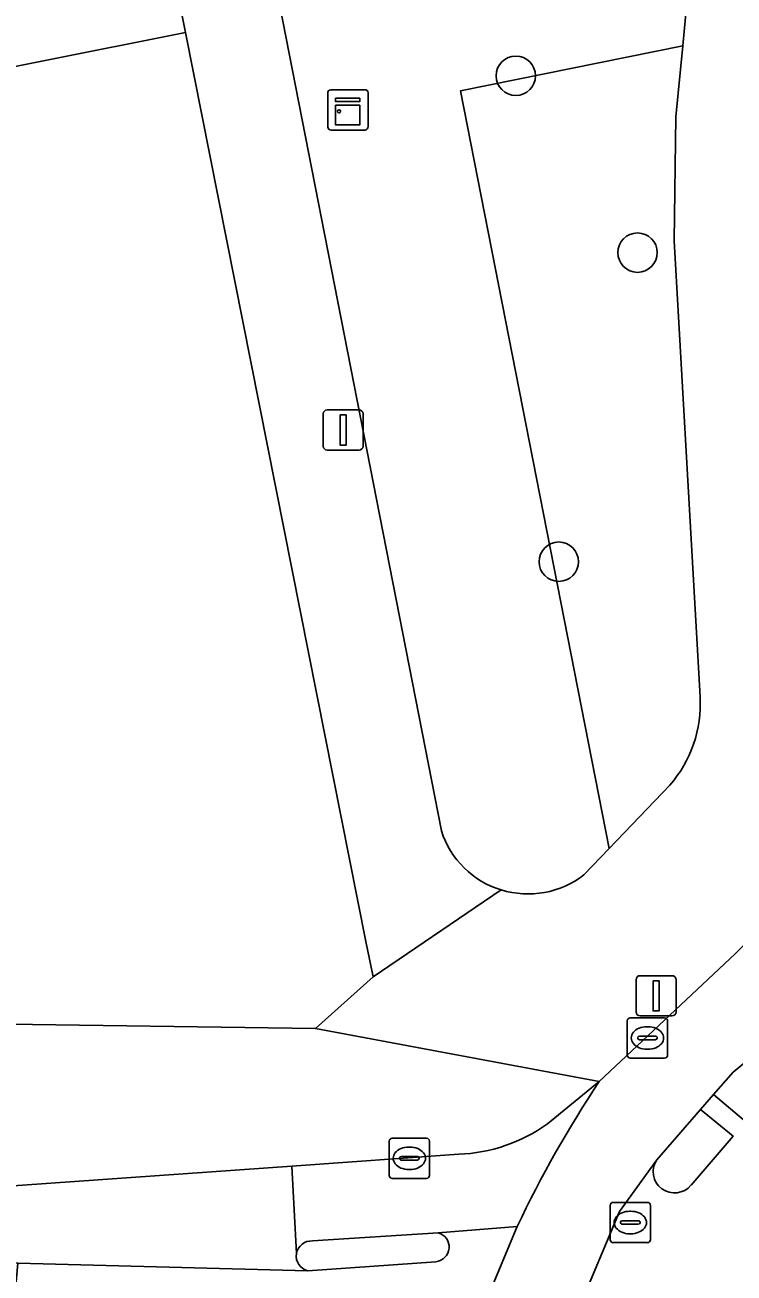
# Model space of a CAD drawing. Extents: x 163683 to 164494, y 382709 to 383872.
# Drawn here: x 164243.95 to 164261.55, y 383367.98 to 383398.95 of the extents above; entities that cross this region are included whole.
import ezdxf

# ---------------------------------------------------------------- set-up
doc = ezdxf.new("R2010")
doc.units = 0
for name, color, linetype in [('IMGEO_Boom', 7, 'Continuous'), ('IMGEO_Erf', 7, 'Continuous'), ('IMGEO_Fietspad_open', 7, 'Continuous'), ('IMGEO_Groenvoorziening', 7, 'Continuous'), ('IMGEO_Kast', 7, 'Continuous'), ('IMGEO_Kolk', 7, 'Continuous'), ('IMGEO_Lichtmast', 7, 'Continuous'), ('IMGEO_Rijbaan_lokaal_gesloten', 7, 'Continuous'), ('IMGEO_Rijbaan_lokaal_open', 7, 'Continuous'), ('IMGEO_Rioolput', 7, 'Continuous'), ('IMGEO_Verkeerseiland_gesloten', 7, 'Continuous'), ('IMGEO_Voetpad_open', 7, 'Continuous')]:
    doc.layers.add(name, color=color, linetype=linetype)

msp = doc.modelspace()

# ---------------------------------------------------------------- linework, layer by layer
at = {"layer": 'IMGEO_Boom'}
for centre in [(164256.136, 383397.691), (164259.157, 383393.3), (164257.203, 383385.63)]:
    msp.add_circle(centre, 0.489, dxfattribs=at)
at = {"layer": 'IMGEO_Erf'}
msp.add_lwpolyline([(164105.982, 383376.297), (164210.113, 383374.375), (164210.163, 383374.623), (164251.166, 383374.041), (164252.599, 383375.33), (164252.415, 383376.207), (164247.935, 383398.76), (164240.795, 383397.342), (164234.04, 383397.673), (164232.378, 383400.22), (164234.353, 383402.193), (164241.927, 383400.88), (164247.301, 383401.951), (164243.637, 383420.326)], dxfattribs=at)
at = {"layer": 'IMGEO_Fietspad_open'}
for points in [[(164258.206, 383372.727), (164256.921, 383371.68)], [(164254.719, 383370.924), (164250.578, 383370.63)], [(164250.578, 383370.63), (164250.691, 383368.458)], [(164251.093, 383368.772), (164254.211, 383368.974), (164256.17, 383369.132)]]:
    msp.add_lwpolyline(points, dxfattribs=at)
for centre, radius, start, end in [((164282.061, 383356.843), 28.659, 146.3418, 154.6087), ((164254.571, 383374.939), 4.017, 272.1048, 305.7924), ((164251.06, 383368.399), 0.374, 85.0098, 170.9766)]:
    msp.add_arc(centre, radius, start, end, dxfattribs=at)
at = {"layer": 'IMGEO_Groenvoorziening'}
for points in [[(164254.765, 383397.318), (164260.277, 383398.431), (164260.57, 383401.549), (164259.925, 383401.42), (164250.267, 383399.47), (164254.291, 383378.947)], [(164260.71, 383382.273), (164260.063, 383393.593), (164260.111, 383396.672), (164260.277, 383398.431), (164254.765, 383397.318), (164258.452, 383378.512), (164259.958, 383380.086)], [(164257.825, 383377.857), (164258.452, 383378.512), (164254.765, 383397.318)]]:
    msp.add_lwpolyline(points, dxfattribs=at)
for centre, radius, start, end in [((164257.675, 383382.094), 3.04, 318.6697, 3.3792), ((164256.438, 383379.641), 2.257, 197.9129, 252.9036), ((164256.441, 383379.642), 2.258, 252.8377, 307.7867)]:
    msp.add_arc(centre, radius, start, end, dxfattribs=at)
at = {"layer": 'IMGEO_Kast'}
for p, q in [((164251.469, 383396.418), (164251.469, 383397.259)), ((164251.469, 383397.259), (164251.469, 383396.418)), ((164251.544, 383397.343), (164252.385, 383397.343)), ((164252.385, 383397.343), (164251.544, 383397.343)), ((164252.469, 383397.268), (164252.469, 383396.427)), ((164252.469, 383396.427), (164252.469, 383397.268)), ((164252.394, 383396.343), (164251.553, 383396.343)), ((164251.553, 383396.343), (164252.394, 383396.343))]:
    msp.add_line(p, q, dxfattribs=at)
for points in [[(164251.664, 383397.133), (164252.264, 383397.133), (164252.264, 383397.048), (164251.664, 383397.048), (164251.664, 383397.133)], [(164251.664, 383396.958), (164252.264, 383396.958), (164252.264, 383396.469), (164251.664, 383396.469), (164251.664, 383396.958)]]:
    msp.add_lwpolyline(points, dxfattribs=at)
msp.add_circle((164251.748, 383396.807), 0.0377, dxfattribs=at)
for centre, start, end in [((164251.547, 383397.265), 92.4484, 184.2845), ((164251.547, 383397.265), 92.4484, 184.2845), ((164252.391, 383397.265), 2.4484, 94.2845), ((164252.391, 383397.265), 2.4484, 94.2845), ((164251.547, 383396.421), 182.4484, 274.2845), ((164251.547, 383396.421), 182.4484, 274.2845), ((164252.391, 383396.421), 272.4484, 4.2845), ((164252.391, 383396.421), 272.4484, 4.2845)]:
    msp.add_arc(centre, 0.0779, start, end, dxfattribs=at)
at = {"layer": 'IMGEO_Kolk'}
for p, q in [((164258.977, 383374.31), (164259.829, 383374.31)), ((164258.902, 383373.384), (164258.902, 383374.236)), ((164259.39, 383374.09), (164259.415, 383374.09)), ((164259.903, 383374.236), (164259.903, 383373.384)), ((164259.161, 383373.804), (164259.161, 383373.816)), ((164259.599, 383373.767), (164259.201, 383373.767)), ((164259.204, 383373.853), (164259.602, 383373.853)), ((164259.645, 383373.816), (164259.645, 383373.804)), ((164259.413, 383373.53), (164259.388, 383373.53)), ((164259.829, 383373.31), (164258.977, 383373.31)), ((164252.993, 383370.398), (164252.993, 383371.25)), ((164253.068, 383371.324), (164253.92, 383371.324)), ((164253.994, 383371.25), (164253.994, 383370.398)), ((164253.481, 383371.104), (164253.506, 383371.104)), ((164253.252, 383370.818), (164253.252, 383370.83)), ((164253.69, 383370.781), (164253.292, 383370.781)), ((164253.295, 383370.867), (164253.693, 383370.867)), ((164253.736, 383370.83), (164253.736, 383370.818)), ((164253.92, 383370.324), (164253.068, 383370.324)), ((164253.504, 383370.544), (164253.479, 383370.544))]:
    msp.add_line(p, q, dxfattribs=at)
for points in [[(164258.977, 383374.31), (164259.829, 383374.31)], [(164258.902, 383373.384), (164258.902, 383374.236)], [(164259.903, 383374.236), (164259.903, 383373.384)], [(164259.829, 383373.31), (164258.977, 383373.31)], [(164252.993, 383370.398), (164252.993, 383371.25)], [(164253.068, 383371.324), (164253.92, 383371.324)], [(164253.994, 383371.25), (164253.994, 383370.398)], [(164253.92, 383370.324), (164253.068, 383370.324)]]:
    msp.add_lwpolyline(points, dxfattribs=at)
for centre, radius, start, end in [((164258.979, 383374.234), 0.0765, 91.552, 178.448), ((164258.979, 383374.234), 0.0765, 91.552, 178.448), ((164259.827, 383374.234), 0.0765, 1.552, 88.448), ((164259.827, 383374.234), 0.0765, 1.552, 88.448), ((164259.201, 383373.813), 0.0403, 85.8775, 175.7526), ((164259.198, 383373.803), 0.0366, 178.938, 274.7102), ((164259.602, 383373.81), 0.043, 264.8664, 352.4533), ((164259.606, 383373.815), 0.0386, 1.7309, 96.639), ((164258.979, 383373.386), 0.0765, 181.552, 268.448), ((164258.979, 383373.386), 0.0765, 181.552, 268.448), ((164259.827, 383373.386), 0.0765, 271.552, 358.448), ((164259.827, 383373.386), 0.0765, 271.552, 358.448), ((164253.07, 383371.248), 0.0765, 91.552, 178.448), ((164253.07, 383371.248), 0.0765, 91.552, 178.448), ((164253.918, 383371.248), 0.0765, 1.552, 88.448), ((164253.918, 383371.248), 0.0765, 1.552, 88.448), ((164253.292, 383370.827), 0.0403, 85.8775, 175.7526), ((164253.289, 383370.817), 0.0366, 178.938, 274.7102), ((164253.693, 383370.824), 0.043, 264.8664, 352.4533), ((164253.697, 383370.829), 0.0386, 1.7309, 96.639), ((164253.07, 383370.4), 0.0765, 181.552, 268.448), ((164253.07, 383370.4), 0.0765, 181.552, 268.448), ((164253.918, 383370.4), 0.0765, 271.552, 358.448), ((164253.918, 383370.4), 0.0765, 271.552, 358.448)]:
    msp.add_arc(centre, radius, start, end, dxfattribs=at)
for centre, major_axis, ratio, start_param, end_param in [((164259.389, 383373.81), (-0.387, 0.002), 0.722429, 4.712389, 7.853982), ((164259.414, 383373.81), (-0.39, 0.002), 0.717154, 1.570796, 4.712389), ((164253.48, 383370.824), (-0.387, 0.002), 0.722429, 4.712389, 7.853982), ((164253.505, 383370.824), (-0.39, 0.002), 0.717154, 1.570796, 4.712389)]:
    msp.add_ellipse(centre, major_axis=major_axis, ratio=ratio, start_param=start_param, end_param=end_param, dxfattribs=at)
at = {"layer": 'IMGEO_Lichtmast'}
for p, q in [((164251.355, 383388.498), (164251.355, 383389.298)), ((164251.355, 383389.298), (164251.355, 383388.498)), ((164251.455, 383389.398), (164252.245, 383389.398)), ((164252.245, 383389.398), (164251.455, 383389.398)), ((164252.345, 383389.298), (164252.345, 383388.498)), ((164252.345, 383388.498), (164252.345, 383389.298)), ((164252.245, 383388.398), (164251.455, 383388.398)), ((164251.455, 383388.398), (164252.245, 383388.398)), ((164259.122, 383374.456), (164259.122, 383375.256)), ((164259.122, 383375.256), (164259.122, 383374.456)), ((164259.222, 383375.356), (164260.012, 383375.356)), ((164260.012, 383375.356), (164259.222, 383375.356)), ((164260.112, 383375.256), (164260.112, 383374.456)), ((164260.112, 383374.456), (164260.112, 383375.256)), ((164260.012, 383374.356), (164259.222, 383374.356)), ((164259.222, 383374.356), (164260.012, 383374.356))]:
    msp.add_line(p, q, dxfattribs=at)
for points in [[(164251.775, 383389.273), (164251.925, 383389.273), (164251.925, 383388.523), (164251.775, 383388.523), (164251.775, 383389.273)], [(164259.542, 383375.231), (164259.692, 383375.231), (164259.692, 383374.481), (164259.542, 383374.481), (164259.542, 383375.231)]]:
    msp.add_lwpolyline(points, dxfattribs=at)
for centre, start, end in [((164251.455, 383389.298), 90, 180), ((164251.455, 383389.298), 90, 180), ((164252.245, 383389.298), 0, 90), ((164252.245, 383389.298), 360, 90), ((164251.455, 383388.498), 180, 270), ((164251.455, 383388.498), 180, 270), ((164252.245, 383388.498), 270, 0), ((164252.245, 383388.498), 270, 0), ((164259.222, 383375.256), 90, 180), ((164259.222, 383375.256), 90, 180), ((164260.012, 383375.256), 0, 90), ((164260.012, 383375.256), 360, 90), ((164259.222, 383374.456), 180, 270), ((164259.222, 383374.456), 180, 270), ((164260.012, 383374.456), 270, 0), ((164260.012, 383374.456), 270, 0)]:
    msp.add_arc(centre, 0.1, start, end, dxfattribs=at)
at = {"layer": 'IMGEO_Rijbaan_lokaal_gesloten'}
for points in [[(164261.576, 383375.901), (164258.206, 383372.727)], [(164258.552, 383352.127), (164258.15, 383352.769), (164257.658, 383353.813), (164257.232, 383355.086), (164256.834, 383357.391), (164256.602, 383359.713), (164256.561, 383361.703), (164256.63, 383362.617), (164256.713, 383363.447), (164257.121, 383365.259), (164257.679, 383367.035), (164258.713, 383369.5), (164259.633, 383370.789), (164260.719, 383372.034), (164261.042, 383372.403), (164261.528, 383372.958), (164263.409, 383374.505)], [(164264.049, 383373.68), (164262.449, 383372.449), (164261.84, 383371.739), (164261.042, 383372.403), (164260.719, 383372.034), (164261.528, 383371.375), (164260.484, 383370.159)], [(164259.633, 383370.789), (164258.713, 383369.5), (164257.679, 383367.035), (164257.121, 383365.259), (164256.713, 383363.447), (164256.63, 383362.617), (164256.561, 383361.703), (164256.602, 383359.713), (164256.834, 383357.391), (164257.232, 383355.086), (164257.658, 383353.813), (164258.15, 383352.769)], [(164253.46, 383355.062), (164255.064, 383354.712), (164254.652, 383357.103), (164254.404, 383359.569), (164254.359, 383361.763), (164254.438, 383362.809), (164254.539, 383363.822), (164254.989, 383365.813), (164255.608, 383367.782), (164256.17, 383369.132), (164254.211, 383368.974)], [(164256.17, 383369.132), (164255.608, 383367.782), (164254.989, 383365.813), (164254.539, 383363.822), (164254.438, 383362.809), (164254.359, 383361.763), (164254.404, 383359.569), (164254.652, 383357.103), (164255.064, 383354.712)], [(164254.155, 383368.257), (164250.976, 383368.034), (164243.778, 383368.218), (164243.39, 383363.835)]]:
    msp.add_lwpolyline(points, dxfattribs=at)
for centre, radius, start, end in [((164282.061, 383356.843), 28.659, 146.3418, 154.6087), ((164260.073, 383370.494), 0.53, 146.1784, 320.7961), ((164254.114, 383368.621), 0.366, 276.438, 74.6302)]:
    msp.add_arc(centre, radius, start, end, dxfattribs=at)
at = {"layer": 'IMGEO_Rijbaan_lokaal_open'}
for points in [[(164250.578, 383370.63), (164239.78, 383369.865), (164239.578, 383369.869), (164138.834, 383371.563)], [(164250.691, 383368.458), (164250.578, 383370.63)], [(164127.633, 383370.225), (164239.553, 383368.369), (164243.778, 383368.218), (164250.976, 383368.034)]]:
    msp.add_lwpolyline(points, dxfattribs=at)
msp.add_arc((164251.061, 383368.399), 0.375, 170.9394, 256.8762, dxfattribs=at)
at = {"layer": 'IMGEO_Rioolput'}
for p, q in [((164258.477, 383368.804), (164258.477, 383369.656)), ((164258.552, 383369.73), (164259.404, 383369.73)), ((164259.478, 383369.656), (164259.478, 383368.804)), ((164258.965, 383369.51), (164258.99, 383369.51)), ((164258.736, 383369.224), (164258.736, 383369.236)), ((164259.174, 383369.187), (164258.776, 383369.187)), ((164258.779, 383369.273), (164259.177, 383369.273)), ((164259.22, 383369.236), (164259.22, 383369.224)), ((164259.404, 383368.73), (164258.552, 383368.73)), ((164258.988, 383368.95), (164258.963, 383368.95))]:
    msp.add_line(p, q, dxfattribs=at)
for points in [[(164258.477, 383368.804), (164258.477, 383369.656)], [(164258.552, 383369.73), (164259.404, 383369.73)], [(164259.478, 383369.656), (164259.478, 383368.804)], [(164259.404, 383368.73), (164258.552, 383368.73)]]:
    msp.add_lwpolyline(points, dxfattribs=at)
for centre, radius, start, end in [((164258.554, 383369.654), 0.0765, 91.552, 178.448), ((164258.554, 383369.654), 0.0765, 91.552, 178.448), ((164259.402, 383369.654), 0.0765, 1.552, 88.448), ((164259.402, 383369.654), 0.0765, 1.552, 88.448), ((164258.776, 383369.233), 0.0403, 85.8775, 175.7526), ((164258.773, 383369.223), 0.0366, 178.938, 274.7102), ((164259.177, 383369.23), 0.043, 264.8664, 352.4533), ((164259.181, 383369.235), 0.0386, 1.7309, 96.639), ((164258.554, 383368.806), 0.0765, 181.552, 268.448), ((164258.554, 383368.806), 0.0765, 181.552, 268.448), ((164259.402, 383368.806), 0.0765, 271.552, 358.448), ((164259.402, 383368.806), 0.0765, 271.552, 358.448)]:
    msp.add_arc(centre, radius, start, end, dxfattribs=at)
for centre, major_axis, ratio, start_param, end_param in [((164258.964, 383369.23), (-0.387, 0.002), 0.722429, 4.712389, 7.853982), ((164258.989, 383369.23), (-0.39, 0.002), 0.717154, 1.570796, 4.712389)]:
    msp.add_ellipse(centre, major_axis=major_axis, ratio=ratio, start_param=start_param, end_param=end_param, dxfattribs=at)
at = {"layer": 'IMGEO_Verkeerseiland_gesloten'}
for points in [[(164263.409, 383374.505), (164261.528, 383372.958), (164261.042, 383372.403), (164261.84, 383371.739), (164262.449, 383372.449), (164264.049, 383373.68)], [(164260.484, 383370.159), (164261.528, 383371.375), (164260.719, 383372.034), (164259.633, 383370.789)], [(164254.211, 383368.974), (164251.093, 383368.772)], [(164250.976, 383368.034), (164254.155, 383368.257)]]:
    msp.add_lwpolyline(points, dxfattribs=at)
for centre, radius, start, end in [((164260.073, 383370.494), 0.53, 146.1784, 320.7961), ((164251.06, 383368.399), 0.374, 85.0098, 170.9766), ((164254.114, 383368.621), 0.366, 276.438, 74.6302), ((164251.061, 383368.399), 0.375, 170.9394, 256.8762)]:
    msp.add_arc(centre, radius, start, end, dxfattribs=at)
at = {"layer": 'IMGEO_Voetpad_open'}
for points in [[(164262.734, 383422.272), (164261.388, 383417.769), (164261.631, 383415.176), (164261.53, 383412.143), (164261.371, 383408.952), (164261.364, 383408.884), (164260.948, 383404.722), (164260.57, 383401.549), (164260.277, 383398.431), (164260.111, 383396.672), (164260.063, 383393.593), (164260.71, 383382.273)], [(164254.291, 383378.947), (164250.267, 383399.47), (164249.656, 383402.428), (164245.916, 383421.2)], [(164243.637, 383420.326), (164247.301, 383401.951), (164247.372, 383401.596), (164247.935, 383398.76), (164252.415, 383376.207), (164252.599, 383375.33), (164255.775, 383377.484)], [(164258.206, 383372.727), (164251.166, 383374.041), (164210.163, 383374.623), (164210.113, 383374.375), (164105.982, 383376.297), (164046.535, 383386.922), (164042.846, 383387.581), (164042.122, 383385.404), (164046.066, 383384.092), (164045.83, 383383.03), (164047.304, 383382.584), (164049.777, 383382.117), (164049.89, 383382.097)], [(164259.958, 383380.086), (164258.452, 383378.512), (164257.825, 383377.857)], [(164255.775, 383377.484), (164252.599, 383375.33), (164251.166, 383374.041), (164258.206, 383372.727), (164261.576, 383375.901), (164262.024, 383376.347)], [(164256.921, 383371.68), (164258.206, 383372.727)], [(164239.578, 383369.869), (164239.78, 383369.865), (164250.578, 383370.63), (164254.719, 383370.924)]]:
    msp.add_lwpolyline(points, dxfattribs=at)
msp.add_lwpolyline([(164247.372, 383401.596), (164247.301, 383401.951), (164241.927, 383400.88), (164234.353, 383402.193), (164232.378, 383400.22), (164234.04, 383397.673), (164240.795, 383397.342), (164247.935, 383398.76)], close=True, dxfattribs=at)
for centre, radius, start, end in [((164257.675, 383382.094), 3.04, 318.6697, 3.3792), ((164256.438, 383379.641), 2.257, 197.9129, 252.9036), ((164256.441, 383379.642), 2.258, 252.8377, 307.7867), ((164254.571, 383374.939), 4.017, 272.1048, 305.7924)]:
    msp.add_arc(centre, radius, start, end, dxfattribs=at)

doc.saveas('drawing.dxf')
